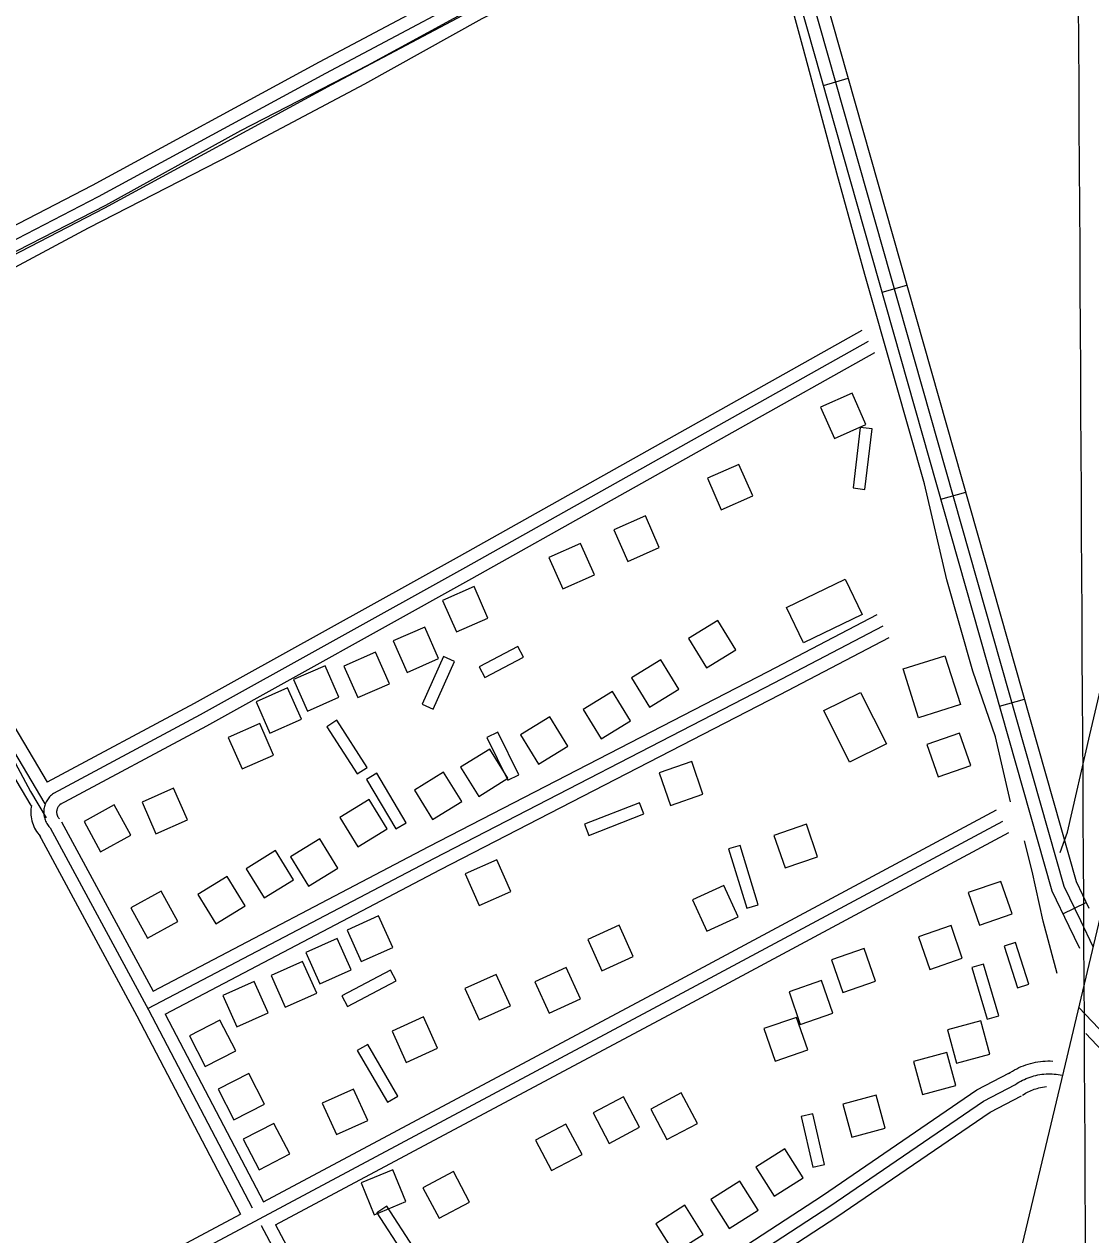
# Model space of a CAD drawing. Extents: x 3477039 to 3515015, y 546746 to 572297.
# Drawn here: x 3485237 to 3486477, y 565005 to 566412 of the extents above; entities that cross this region are included whole.
import ezdxf

# ---------------------------------------------------------------- set-up
doc = ezdxf.new("R2010")
doc.units = 0
for name, color, linetype in [('V-BLDG-OTLN', 7, 'Continuous'), ('V-DTCH-CNTR', 7, 'Continuous'), ('V-GRID-MAJR', 7, 'Continuous'), ('V-ROAD-CNTR', 7, 'Continuous'), ('V-TOPO-SHOR', 7, 'Continuous')]:
    doc.layers.add(name, color=color, linetype=linetype)

msp = doc.modelspace()

# ---------------------------------------------------------------- linework, layer by layer
at = {"layer": 'V-BLDG-OTLN'}
for points in [[(3486199.257563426, 565983.6420063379), (3486162.65563663, 565967.50603861), (3486178.791604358, 565930.9051118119), (3486215.392531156, 565947.04107954)], [(3486222.4515170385, 565942.082089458), (3486208.5475448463, 565943.7120861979), (3486200.303561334, 565873.383226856), (3486214.2075335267, 565871.7532301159)], [(3486067.67582659, 565900.7851720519), (3486031.0738997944, 565884.649204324), (3486047.209867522, 565848.0482775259), (3486083.81079432, 565864.1842452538)], [(3485959.0210439, 565840.8422919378), (3485922.4191171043, 565824.7063242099), (3485938.5550848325, 565788.1053974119), (3485975.1560116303, 565804.24136514)], [(3485883.564194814, 565808.880355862), (3485846.9622680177, 565792.744388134), (3485863.0982357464, 565756.1434613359), (3485899.699162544, 565772.2794290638)], [(3486210.9945399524, 565726.425520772), (3486142.89067616, 565693.5555865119), (3486123.07571579, 565734.6095044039), (3486191.179579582, 565767.4804386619)], [(3485759.862442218, 565758.7864560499), (3485723.260515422, 565742.650488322), (3485739.39648315, 565706.049561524), (3485775.9974099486, 565722.1855292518)], [(3486030.1019017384, 565664.3726448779), (3486064.139833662, 565685.3826028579), (3486043.129875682, 565719.420534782), (3486009.091943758, 565698.410576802)], [(3485702.5985567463, 565711.7445501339), (3485665.99662995, 565695.6085824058), (3485682.1325976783, 565659.007655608), (3485718.733524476, 565675.1436233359)], [(3485645.3146713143, 565682.502608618), (3485608.712744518, 565666.3666408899), (3485624.848712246, 565629.7657140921), (3485661.449639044, 565645.9016818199)], [(3485737.2584874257, 565671.8036300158), (3485724.494512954, 565677.553618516), (3485699.528562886, 565622.1237293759), (3485712.292537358, 565616.373740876)], [(3485817.183327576, 565676.62662037), (3485810.6643406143, 565689.015595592), (3485765.820430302, 565665.4196427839), (3485772.340417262, 565653.029667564)], [(3486276.5414088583, 565606.3037610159), (3486258.536444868, 565663.0876474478), (3486307.062347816, 565678.4736166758), (3486325.0673118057, 565621.689730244)], [(3485586.723788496, 565666.8586399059), (3485550.1218617, 565650.7226721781), (3485566.2578294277, 565614.12174538), (3485602.858756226, 565630.2577131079)], [(3485963.76103442, 565618.653736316), (3485997.798966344, 565639.6636942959), (3485976.7890083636, 565673.70162622), (3485942.75107644, 565652.6916682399)], [(3485543.189875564, 565641.1226913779), (3485506.5879487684, 565624.98672365), (3485522.723916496, 565588.3857968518), (3485559.324843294, 565604.52176458)], [(3485907.769146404, 565581.90680981), (3485941.807078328, 565602.9167677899), (3485920.797120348, 565636.954699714), (3485886.7591884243, 565615.9447417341)], [(3486196.309569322, 565554.6338643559), (3486166.4666290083, 565614.5747444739), (3486209.18554357, 565635.8437019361), (3486239.0294838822, 565575.9028218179)], [(3485834.8972921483, 565552.2488691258), (3485868.935224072, 565573.258827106), (3485847.925266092, 565607.2967590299), (3485813.887334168, 565586.28680105)], [(3485510.8119403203, 565599.52177458), (3485474.210013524, 565583.3858068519), (3485490.345981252, 565546.7848800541), (3485526.94690805, 565562.9208477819)], [(3485600.462761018, 565603.4527667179), (3485588.684784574, 565595.8847818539), (3485623.9207141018, 565541.048891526), (3485635.698690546, 565548.61687639)], [(3485787.465387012, 565589.4277947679), (3485774.8994121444, 565583.257807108), (3485799.1783635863, 565533.809906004), (3485811.744338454, 565539.9798936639)], [(3486324.0263138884, 565588.450796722), (3486286.226389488, 565575.3668228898), (3486299.3103633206, 565537.56689849), (3486337.11028772, 565550.6508723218)], [(3485765.275431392, 565514.9259437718), (3485799.313363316, 565535.935901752), (3485778.3034053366, 565569.9738336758), (3485744.265473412, 565548.963875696)], [(3486012.8319362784, 565555.303863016), (3485975.032011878, 565542.219889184), (3485988.11598571, 565504.4199647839), (3486025.91591011, 565517.5039386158)], [(3485668.91662411, 565477.110019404), (3485680.9815999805, 565484.2110052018), (3485647.0936677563, 565541.787890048), (3485635.027691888, 565534.6859042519)], [(3485711.5495388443, 565488.0279975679), (3485745.587470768, 565509.0379555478), (3485724.577512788, 565543.0758874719), (3485690.539580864, 565522.065929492)], [(3485410.604140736, 565524.3309249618), (3485374.00221394, 565508.194957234), (3485390.1381816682, 565471.5940304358), (3485426.739108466, 565487.729998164)], [(3485624.865712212, 565456.323060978), (3485658.9036441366, 565477.3330189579), (3485637.8936861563, 565511.370950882), (3485603.8557542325, 565490.3609929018)], [(3485306.6893485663, 565485.7200021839), (3485325.92731009, 565450.6500723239), (3485360.99723995, 565469.88703385), (3485341.7602784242, 565504.9569637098)], [(3485957.2770473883, 565494.495984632), (3485952.2050575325, 565507.5449585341), (3485888.154185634, 565482.6490083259), (3485893.2261754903, 565469.6010344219)], [(3486146.108669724, 565482.666008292), (3486108.308745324, 565469.5820344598), (3486121.392719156, 565431.78211006), (3486159.1926435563, 565444.8660838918)], [(3485567.5508268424, 565410.498152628), (3485601.588758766, 565431.5081106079), (3485580.5788007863, 565465.546042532), (3485546.540868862, 565444.5360845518)], [(3485515.94693005, 565396.85717991), (3485549.9848619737, 565417.8671378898), (3485528.9749039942, 565451.905069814), (3485494.93697207, 565430.8951118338)], [(3486069.1728235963, 565457.870057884), (3486055.778850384, 565453.794066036), (3486076.7318084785, 565384.943203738), (3486090.1257816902, 565389.019195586)], [(3485786.178389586, 565441.056091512), (3485749.6564626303, 565424.7401241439), (3485765.9724299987, 565388.2191971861), (3485802.494356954, 565404.5351645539)], [(3485459.9200421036, 565366.6922402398), (3485493.9579740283, 565387.7021982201), (3485472.948016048, 565421.7401301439), (3485438.910084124, 565400.7301721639)], [(3486030.4929009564, 565358.2052572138), (3486066.896828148, 565374.7832240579), (3486050.3188613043, 565411.186151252), (3486013.91593411, 565394.6091844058)], [(3486372.029217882, 565416.1381413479), (3486334.229293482, 565403.054167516), (3486347.313267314, 565365.2542431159), (3486385.1131917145, 565378.3382169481)], [(3485361.1602396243, 565385.368202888), (3485380.398201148, 565350.2982730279), (3485415.468131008, 565369.5352345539), (3485396.231169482, 565404.6051644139)], [(3485649.0116639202, 565375.9322217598), (3485612.4897369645, 565359.616254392), (3485628.8057043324, 565323.0953274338), (3485665.327631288, 565339.411294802)], [(3485908.564144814, 565312.3313489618), (3485944.9680720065, 565328.9093158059), (3485928.3901051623, 565365.312243), (3485891.987177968, 565348.7352761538)], [(3486314.2203335, 565364.684244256), (3486276.4204091, 565351.6002704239), (3486289.504382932, 565313.8003460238), (3486327.3043073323, 565326.884319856)], [(3485600.9307600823, 565349.8882738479), (3485564.408833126, 565333.5723064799), (3485580.724800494, 565297.0513795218), (3485617.2467274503, 565313.36734689)], [(3486389.1871835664, 565345.1842832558), (3486375.851210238, 565340.92229178), (3486391.306179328, 565292.564388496), (3486404.6421526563, 565296.826379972)], [(3486213.182535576, 565337.981297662), (3486175.382611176, 565324.8973238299), (3486188.4665850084, 565287.0973994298), (3486226.266509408, 565300.181373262)], [(3485560.6758405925, 565322.870327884), (3485524.153913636, 565306.5543605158), (3485540.469881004, 565270.033433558), (3485576.99180796, 565286.3494009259)], [(3485669.242623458, 565300.735372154), (3485662.668636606, 565313.0963474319), (3485606.388749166, 565283.1634072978), (3485612.9627360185, 565270.8034320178)], [(3485847.0122679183, 565262.913447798), (3485883.4161951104, 565279.4914146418), (3485866.8382282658, 565315.894341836), (3485830.435301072, 565299.31737499)], [(3486352.0102579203, 565320.0413335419), (3486338.576284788, 565316.100341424), (3486356.2392494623, 565255.8894618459), (3486369.6732225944, 565259.8294539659)], [(3485504.498952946, 565299.8223739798), (3485467.97702599, 565283.5064066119), (3485484.2929933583, 565246.9854796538), (3485520.814920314, 565263.301447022)], [(3485765.658430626, 565255.0864634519), (3485802.0623578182, 565271.6644302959), (3485785.484390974, 565308.0673574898), (3485749.0814637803, 565291.4903906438)], [(3486163.793634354, 565300.7813720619), (3486125.9937099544, 565287.6973982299), (3486139.0776837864, 565249.89747383), (3486176.8776081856, 565262.9814476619)], [(3485429.1001037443, 565236.5455005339), (3485447.4640670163, 565201.009571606), (3485482.998995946, 565219.373534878), (3485464.636032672, 565254.9084638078)], [(3485681.185599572, 565205.675562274), (3485717.589526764, 565222.2535291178), (3485701.0115599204, 565258.6564563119), (3485664.6086327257, 565242.0794894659)], [(3486134.6306926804, 565258.0974574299), (3486096.83076828, 565245.013483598), (3486109.914742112, 565207.213559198), (3486147.714666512, 565220.29753303)], [(3486320.558320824, 565204.834563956), (3486359.1642436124, 565215.3005430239), (3486348.699264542, 565253.906465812), (3486310.092341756, 565243.441486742)], [(3485636.29168936, 565226.5155205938), (3485624.1977135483, 565219.463534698), (3485659.162643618, 565159.495654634), (3485671.25661943, 565166.5476405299)], [(3486281.138399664, 565168.2996370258), (3486319.744322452, 565178.7656160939), (3486309.279343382, 565217.371538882), (3486270.6724205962, 565206.9065598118)], [(3485462.4430370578, 565174.5586245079), (3485480.80700033, 565139.02269558), (3485516.34192926, 565157.3866588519), (3485497.9789659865, 565192.9215877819)], [(3485599.877762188, 565121.773730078), (3485636.2816893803, 565138.3516969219), (3485619.703722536, 565174.754624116), (3485583.300795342, 565158.17765727)], [(3486000.69096056, 565170.2096332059), (3485965.343031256, 565151.48767065), (3485984.06599381, 565116.1397413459), (3486019.413923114, 565134.8627038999)], [(3485933.5850947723, 565165.666642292), (3485898.2371654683, 565146.9446797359), (3485916.9601280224, 565111.596750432), (3485952.3080573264, 565130.319712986)], [(3486199.1095637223, 565118.74773613), (3486237.71548651, 565129.2137151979), (3486227.25050744, 565167.8196379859), (3486188.6435846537, 565157.354658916)], [(3486153.6626546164, 565145.923681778), (3486140.0146819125, 565142.804688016), (3486153.478654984, 565083.878805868), (3486167.1266276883, 565086.9967996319)], [(3485491.71697851, 565116.543740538), (3485510.080941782, 565081.00781161), (3485545.6158707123, 565099.3717748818), (3485527.252907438, 565134.906703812)], [(3485866.6472286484, 565134.0647054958), (3485831.299299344, 565115.34274294), (3485850.022261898, 565079.9948136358), (3485885.370191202, 565098.7177761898)], [(3486108.6127447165, 565050.086873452), (3486142.386677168, 565071.5188305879), (3486120.953720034, 565105.2927630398), (3486087.18078758, 565083.8598059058)], [(3485643.77667439, 565028.7409161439), (3485680.770600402, 565043.9528857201), (3485665.558630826, 565080.94781173), (3485628.564704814, 565065.734842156)], [(3485735.849490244, 565078.7938160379), (3485700.50156094, 565060.071853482), (3485719.224523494, 565024.7239241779), (3485754.572452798, 565043.4468867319)], [(3486056.3128493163, 565012.519948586), (3486090.086781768, 565033.9519057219), (3486068.653824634, 565067.7258381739), (3486034.88089218, 565046.2928810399)], [(3485658.710644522, 565038.5278965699), (3485646.9526680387, 565030.928911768), (3485677.477606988, 564983.697006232), (3485689.2355834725, 564991.294991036)], [(3485992.39597715, 564984.4600047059), (3486026.169909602, 565005.8919618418), (3486004.736952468, 565039.665894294), (3485970.964020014, 565018.2329371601)]]:
    msp.add_lwpolyline(points, close=True, dxfattribs=at)
at = {"layer": 'V-DTCH-CNTR'}
for points in [[(3486440.965, 565449.836), (3486449.7120000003, 565473.252), (3486475.521, 565586.3200000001), (3486514.177, 565750.984), (3486548.8680000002, 565898.757), (3486570.333, 566041.986), (3486597.236, 566167.743), (3486626.123, 566302.414), (3486645.1410000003, 566421.773), (3486663.319, 566565.51), (3486673.802, 566695.226), (3486676.278, 566824.0970000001), (3486671.474, 566855.204), (3486665.5330000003, 566869.857), (3486660.0500000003, 566883.5650000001), (3486653.628, 566897.284), (3486650.879, 566903.432), (3486698.319, 566936.7390000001), (3486738.1380000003, 566962.138), (3486758.555, 566975.645)], [(3485806.106, 566457.492), (3485636.112, 566364.491), (3485488.43, 566288.627), (3485331.678, 566201.583), (3485169.802, 566118.831), (3485012.201, 566039.324), (3484995.178, 566032), (3484989.036, 566029.721), (3484984.79, 566028.83), (3484970.286, 566035.588), (3484904.883, 566153.037), (3484834.524, 566288.8910000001), (3484764.643, 566425.208)], [(3484984.79, 566028.83), (3485014.054, 565958.843), (3485073.438, 565841.2880000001), (3485164.048, 565669.656), (3485244.301, 565520.573), (3485262.515, 565489.819)]]:
    msp.add_lwpolyline(points, dxfattribs=at)
at = {"layer": 'V-GRID-MAJR'}
msp.add_spline([(3486543.572, 552138.781), (3486509.202, 558197.813), (3486474.821, 564258.778), (3486440.44, 570319.761), (3486440.429, 570321.677)], degree=3, dxfattribs=at)
at = {"layer": 'V-ROAD-CNTR'}
for p, q in [((3486165.937630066, 566341.3382909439), (3486194.798572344, 566349.527274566)), ((3486234.179493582, 566100.832771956), (3486263.0404358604, 566109.0217555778)), ((3486302.422357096, 565860.3272529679), (3486331.282299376, 565868.517236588)), ((3486370.664220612, 565619.822733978), (3486399.5241628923, 565628.0117175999)), ((3486444.301073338, 565378.5962164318), (3486471.324019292, 565391.626190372))]:
    msp.add_line(p, q, dxfattribs=at)
for points in [[(3486463.731034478, 565338.246297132), (3486451.4930589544, 565363.68224626), (3486431.6880985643, 565404.7531641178), (3486138.49568495, 566438.053097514), (3486078.688804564, 566658.4646566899), (3486038.0198859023, 566807.610358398), (3485817.095327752, 567592.6537883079), (3485616.26172942, 568317.3983388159), (3485374.74221246, 569185.927601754), (3485127.3867071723, 570059.40785479), (3485058.2878453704, 570312.7433481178)], [(3486479.503002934, 565340.0612935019), (3486465.0070319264, 565370.1912332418), (3486445.764070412, 565410.0981534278), (3486152.9496560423, 566442.0640894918), (3486093.162775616, 566662.4016488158), (3486052.47585699, 566811.6153503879), (3485831.542298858, 567596.6887802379), (3485630.715700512, 568321.410330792), (3485389.184183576, 569189.9805936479), (3485141.8386782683, 570063.424846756), (3485072.7588164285, 570316.6903402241)], [(3485261.6174387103, 565506.4209607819), (3485151.804658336, 565691.1675912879), (3485013.649934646, 565948.4260767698), (3484992.4669770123, 565993.858985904), (3484975.7580104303, 566037.2868990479), (3484914.272133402, 566147.826677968), (3484687.4565870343, 566575.922821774), (3484376.64920865, 567150.914671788), (3484166.0216299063, 567559.456854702), (3483812.5503368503, 568215.0615434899), (3483402.522156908, 568997.2639790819), (3483141.938678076, 569503.177967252), (3482987.7669864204, 569799.22837515)], [(3485245.3354712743, 565504.45696471), (3485138.743684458, 565683.783606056), (3485000.2339614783, 565941.7030902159), (3484978.6530046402, 565987.9899976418), (3484962.137037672, 566030.916911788), (3484901.089159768, 566140.6686922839), (3484674.2316134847, 566568.8448359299), (3484363.38423518, 567143.910685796), (3484152.752656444, 567552.4598686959), (3483799.3053633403, 568208.0195575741), (3483389.212183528, 568990.347992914), (3483387.0791877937, 568994.4889846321)], [(3484984.0569938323, 566053.224867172), (3485316.60232874, 566225.4405227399), (3485580.3998011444, 566368.7132361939), (3485812.748336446, 566492.1949892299), (3486054.201853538, 566619.9857336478)], [(3486474.624012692, 565384.781204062), (3486459.84004226, 565415.4431427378), (3486167.4036271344, 566446.0750814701), (3486117.662726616, 566629.3867148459)], [(3484976.894008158, 566034.333904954), (3484978.0260058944, 566033.208907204), (3485323.6313146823, 566212.188549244), (3485587.4987869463, 566355.4992626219), (3485819.77632239, 566478.943015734), (3486061.613838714, 566606.9367597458)], [(3484994.5549728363, 566024.876923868), (3485330.660300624, 566198.936575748), (3485594.597772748, 566342.2852890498), (3485826.8043083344, 566465.691042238), (3486069.0258238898, 566593.8877858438)], [(3486210.7375404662, 566056.5478605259), (3485742.489476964, 565793.9133857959), (3485434.5630928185, 565622.95672771), (3485263.943434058, 565531.4259107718)], [(3486218.0755257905, 566043.4648866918), (3485749.798462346, 565780.814411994), (3485441.7490784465, 565609.7897540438), (3485271.034419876, 565518.207937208)], [(3486225.413511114, 566030.381912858), (3485757.107447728, 565767.7154381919), (3485448.935064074, 565596.6227803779), (3485278.125405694, 565504.9899636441)], [(3485264.1414336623, 565531.5319105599), (3485164.865632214, 565698.55157652), (3485027.065907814, 565955.149063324), (3484994.5549728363, 566024.876923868)], [(3485386.791188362, 565288.42739677), (3485707.1535476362, 565456.6070604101), (3486101.6207587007, 565660.0596535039), (3486228.252505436, 565726.3515209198)], [(3485380.64720065, 565268.2614371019), (3485714.0775337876, 565443.3010870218), (3486108.5367448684, 565646.7496801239), (3486235.209491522, 565713.062547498)], [(3485400.881160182, 565261.9424497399), (3485721.0015199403, 565429.9951136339), (3486115.452731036, 565633.4397067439), (3486242.166477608, 565699.7735740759)], [(3485271.034419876, 565518.207937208), (3485269.868422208, 565517.3559389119), (3485268.750424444, 565516.439940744), (3485267.6854265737, 565515.4639426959), (3485266.676428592, 565514.4299447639), (3485265.725430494, 565513.3429469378), (3485264.836432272, 565512.2039492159), (3485264.01243392, 565511.0179515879), (3485263.2544354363, 565509.7879540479), (3485262.5664368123, 565508.5179565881), (3485261.949438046, 565507.2109592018), (3485261.405439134, 565505.8729618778), (3485260.936440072, 565504.5069646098), (3485260.543440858, 565503.115967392), (3485260.2284414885, 565501.7069702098), (3485259.9924419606, 565500.2809730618), (3485259.834442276, 565498.844975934), (3485259.75744243, 565497.4029788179), (3485259.759442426, 565495.9579817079), (3485259.8414422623, 565494.515984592), (3485260.004441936, 565493.079987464), (3485260.245441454, 565491.6559903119), (3485260.564440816, 565490.24699313), (3485260.96244002, 565488.857995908), (3485261.435439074, 565487.492998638), (3485261.9834379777, 565486.1570013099), (3485262.6054367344, 565484.853003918), (3485263.2974353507, 565483.585006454), (3485264.0594338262, 565482.3570089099), (3485264.888432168, 565481.174011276), (3485265.7804303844, 565480.0380135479), (3485266.7354284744, 565478.9540157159), (3485267.356427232, 565478.3080170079)], [(3485245.475470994, 565504.433964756), (3485245.12747169, 565502.3269689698), (3485244.878472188, 565500.0659734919), (3485244.756472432, 565497.7929780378), (3485244.7604724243, 565495.5209825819), (3485244.889472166, 565493.2429871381), (3485245.146471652, 565490.980991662), (3485245.524470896, 565488.7459961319), (3485246.028469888, 565486.5220005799), (3485246.6554686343, 565484.3330049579), (3485247.399467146, 565482.1870092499), (3485248.264465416, 565480.07701347), (3485249.24246346, 565478.0260175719), (3485250.331461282, 565476.03202156), (3485251.534458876, 565474.09202544), (3485252.8384562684, 565472.231029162), (3485254.244453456, 565470.441032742), (3485255.695450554, 565468.794036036), (3485256.54244886, 565467.9130377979)], [(3485279.884402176, 565506.0969614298), (3485279.053403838, 565505.4899626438), (3485278.578404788, 565505.1009634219), (3485278.1284056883, 565504.687964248), (3485277.6974065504, 565504.245965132), (3485277.291407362, 565503.7819660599), (3485276.91740811, 565503.3029670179), (3485276.566408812, 565502.7979680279), (3485276.2444094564, 565502.2749690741), (3485275.9534100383, 565501.7389701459), (3485275.6894105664, 565501.1799712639), (3485275.45741103, 565500.6089724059), (3485275.258411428, 565500.0289735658), (3485275.0914117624, 565499.4379747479), (3485274.9584120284, 565498.843975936), (3485274.85741223, 565498.2349771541), (3485274.790412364, 565497.6239783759), (3485274.758412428, 565497.0129795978), (3485274.758412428, 565496.394980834), (3485274.7934123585, 565495.788982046), (3485274.86241222, 565495.1789832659), (3485274.966412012, 565494.5659844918), (3485275.1004117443, 565493.9719856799), (3485275.269411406, 565493.3829868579), (3485275.4714110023, 565492.7989880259), (3485275.70241054, 565492.2369891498), (3485275.968410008, 565491.679990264), (3485276.263409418, 565491.137991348), (3485276.5844087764, 565490.6219923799), (3485276.9384080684, 565490.1169933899), (3485277.3164073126, 565489.634994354), (3485277.775406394, 565489.113995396), (3485278.1704056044, 565488.702996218)], [(3485515.108931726, 565043.5918864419), (3485989.294983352, 565296.5553805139), (3486367.188227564, 565499.29697503)], [(3483909.138143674, 564167.258639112), (3484151.70965853, 564303.9093658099), (3484397.411167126, 564432.7971080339), (3484627.9227061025, 564557.629858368), (3484833.31329532, 564665.3076430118), (3484988.648984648, 564745.754482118), (3485510.394941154, 565024.0759254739), (3485996.3709692, 565283.329406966), (3486374.279213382, 565486.0790014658)], [(3485280.559400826, 565485.4280027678), (3485386.791188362, 565288.42739677)], [(3485254.1534536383, 565471.1880312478), (3485368.1402256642, 565259.809454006), (3485488.6389846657, 565029.4709146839)], [(3485267.356427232, 565478.3080170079), (3485381.38719917, 565266.8464399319), (3485501.873958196, 565036.5319005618)], [(3485529.057903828, 565017.030939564), (3486003.446955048, 565270.1034334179), (3486381.3701992, 565472.8610279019)], [(3486489.22498349, 565381.343210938), (3486446.9950679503, 565203.8775658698)], [(3486462.7440364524, 565269.680434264), (3486509.365943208, 565220.644532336), (3486574.3308132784, 565091.2327911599), (3486620.526720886, 565007.8429579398)], [(3485400.881160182, 565261.9424497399), (3485515.108931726, 565043.5918864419)], [(3486470.903020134, 565239.3294949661), (3486496.95996802, 565211.923549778), (3486561.061839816, 565084.2308051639), (3486607.405747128, 565000.5739724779)], [(3486446.9950679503, 565203.8775658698), (3486392.636176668, 564976.754020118), (3486348.988263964, 564786.425400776)], [(3486380.908200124, 565192.7355881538), (3486383.099195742, 565194.178585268), (3486385.5551908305, 565195.680582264), (3486388.062185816, 565197.0975794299), (3486390.608180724, 565198.4255767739), (3486393.202175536, 565199.671574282), (3486395.8381702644, 565200.82757197), (3486398.5071649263, 565201.8935698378), (3486401.2161595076, 565202.8695678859), (3486403.953154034, 565203.7525661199), (3486406.719148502, 565204.5445645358), (3486409.51014292, 565205.240563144), (3486412.3211372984, 565205.8435619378), (3486415.154131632, 565206.3515609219), (3486418.0031259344, 565206.7625600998), (3486420.86012022, 565207.0765594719), (3486423.727114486, 565207.2965590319), (3486426.604108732, 565207.41755879), (3486429.481102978, 565207.4425587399), (3486432.407097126, 565207.368558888)], [(3485679.6546026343, 564733.6565063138), (3485902.1191577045, 564879.6762142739), (3486164.918632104, 565051.1548713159), (3486344.21527351, 565173.724626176), (3486382.2321974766, 565193.513586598)], [(3486389.1581836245, 565180.2086132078), (3486391.138179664, 565181.5126106), (3486393.16017562, 565182.7486081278), (3486395.2241714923, 565183.9156057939), (3486397.32516729, 565185.011603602), (3486399.462163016, 565186.0376015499), (3486401.6331586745, 565186.9895996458), (3486403.834154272, 565187.868597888), (3486406.064149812, 565188.6725962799), (3486408.3201453, 565189.4005948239), (3486410.5991407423, 565190.0525935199), (3486412.899136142, 565190.626592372), (3486415.217131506, 565191.123591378), (3486417.5501268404, 565191.5415905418), (3486419.8961221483, 565191.880589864), (3486422.2521174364, 565192.1395893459), (3486424.616112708, 565192.3205889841), (3486426.984107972, 565192.420588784), (3486429.3541032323, 565192.4405887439), (3486431.7240984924, 565192.3805888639), (3486434.0900937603, 565192.2415891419), (3486436.4500890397, 565192.021589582), (3486438.8020843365, 565191.7225901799), (3486441.142079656, 565191.344590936), (3486443.468075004, 565190.8875918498), (3486443.8650742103, 565190.801592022)], [(3485674.129613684, 564712.0875494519), (3485910.3331412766, 564867.1252393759), (3486173.2506154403, 565038.6808962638), (3486351.9382580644, 565160.8346519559), (3486389.1581836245, 565180.2086132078)], [(3486397.408167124, 565167.681638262), (3486399.177163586, 565168.846635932), (3486400.76516041, 565169.816633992), (3486402.3861571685, 565170.7336321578), (3486404.0421538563, 565171.59763043), (3486405.722150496, 565172.4036288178), (3486407.428147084, 565173.151627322), (3486409.161143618, 565173.8436259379), (3486410.9121401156, 565174.4756246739), (3486412.6871365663, 565175.048623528), (3486414.4791329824, 565175.560622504), (3486416.288129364, 565176.0126216), (3486418.1131257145, 565176.4036208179), (3486425.304111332, 565177.690618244)], [(3485693.8205743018, 564707.0695594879), (3485918.5471248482, 564854.5742644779), (3486181.582598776, 565026.206921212), (3486359.661242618, 565147.9446777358), (3486396.084169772, 565166.903639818)], [(3485145.048671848, 564846.185281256), (3485488.6389846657, 565029.4709146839)], [(3485512.427937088, 565016.3579409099), (3485512.427937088, 565016.358940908), (3485676.93160808, 564706.815559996), (3485927.012107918, 564241.1534913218)], [(3485529.057903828, 565017.030939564), (3485679.6546026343, 564733.6565063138)]]:
    msp.add_lwpolyline(points, dxfattribs=at)
at = {"layer": 'V-TOPO-SHOR'}
for points in [[(3486383.511, 565508.765), (3486366.0640000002, 565584.2440000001), (3486339.684, 565660.2980000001), (3486309.428, 565766.505), (3486283.4760000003, 565878.31), (3486249.146, 565997.7390000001), (3486213.924, 566121.414), (3486181.4590000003, 566239.409), (3486142.715, 566383.355), (3486101.251, 566535.8), (3486087.231, 566583.01), (3486086.969, 566583.993), (3486064.262, 566668.903), (3486027.349, 566808.593), (3485977.145, 566977.609), (3485938.29, 567112.1460000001), (3485916.575, 567184.852), (3485916.237, 567186.2710000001), (3485894.178, 567279.205), (3485853.677, 567433.52), (3485810.722, 567579.397), (3485769.146, 567722.436)], [(3485023.223, 566022.604), (3485140.149, 566083.78), (3485312.014, 566175.821), (3485478.627, 566261.335), (3485632.966, 566343.235), (3485769.357, 566419.234), (3485888.159, 566479.914), (3486011.756, 566548.067), (3486071.8340000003, 566576.049), (3486086.969, 566583.993)], [(3486437.5840000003, 565309.126), (3486421.3740000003, 565370.004), (3486408.423, 565428.022), (3486399.436, 565463.414)]]:
    msp.add_lwpolyline(points, dxfattribs=at)

doc.saveas('drawing.dxf')
